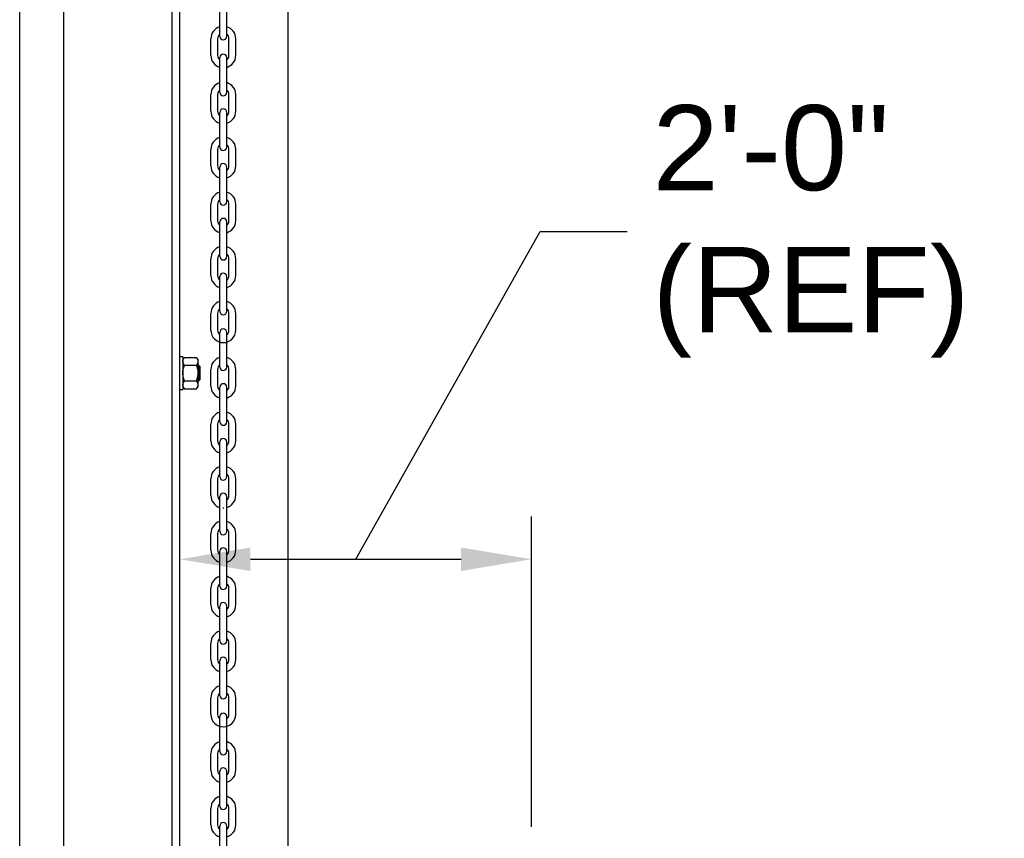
# Model space of a CAD drawing. Header units: inches. Extents: x 170 to 312, y 215 to 248.
# Tile 270 of 286: x 304.489 to 305.574, y 242.424 to 243.325. Entities that reach past the tile are written whole.
import ezdxf
from ezdxf import colors
from ezdxf.entities.mleader import LeaderData, LeaderLine
from ezdxf.math import Vec2, Vec3

# ---------------------------------------------------------------- set-up
doc = ezdxf.new("R2010")
doc.units = ezdxf.units.IN
doc.header["$LTSCALE"] = 0.25
doc.header["$MEASUREMENT"] = 0
doc.layers.add('ANNOTATIONS', color=1, linetype='Continuous')
doc.layers.add('MOTOR RH', color=7, linetype='Continuous')
doc.styles.add('ARIAL', font='arial.ttf', dxfattribs={"height": 0.09375})
doc.styles.add('ROMANS', font='Romans', dxfattribs={"height": 0.09375})
doc.styles.get("Standard").update_dxf_attribs({"font": 'romans.shx'})
doc.dimstyles.get("Standard").update_dxf_attribs({"dimscale": 60, "dimtxt": 0.0833, "dimasz": 0.0833, "dimexe": 0.0833, "dimexo": 0.04, "dimgap": 0.09, "dimtad": 0, "dimtih": 1, "dimtoh": 1, "dimdec": 4, "dimzin": 1, "dimdsep": 46, "dimlunit": 4, "dimtxsty": 'Standard', "dimcen": 0.09, "dimclrt": 150, "dimadec": 4, "dimazin": 2, "dimtfac": 1, "dimtdec": 0, "dimtofl": 0, "dimtmove": 0, "dimatfit": 3, "dimfxl": 1, "dimtolj": 1, "dimtzin": 0, "dimlwd": -1, "dimlwe": -1, "dimarcsym": 1})

msp = doc.modelspace()

# ---------------------------------------------------------------- linework, layer by layer
at = {"layer": 'ANNOTATIONS'}
for p, q in [((305.05288, 242.43625), (305.05288, 242.77806)), ((304.74317, 242.73092), (304.97522, 242.73092))]:
    msp.add_line(p, q, dxfattribs=at)
for points in [[(304.74317, 242.71798), (304.74317, 242.74387), (304.66551, 242.73092)], [(304.97522, 242.71798), (304.97522, 242.74387), (305.05288, 242.73092)]]:
    msp.add_solid(points, dxfattribs=at)
at = {"layer": 'MOTOR RH'}
for p, q in [((304.53762, 240.10529), (304.53762, 244.32505)), ((304.65698, 240.38253), (304.65698, 244.29919)), ((304.66551, 240.37188), (304.66551, 244.29919)), ((304.78487, 240.10529), (304.78487, 244.3)), ((304.48906, 240.10342), (304.48906, 244.12505)), ((304.70958, 243.30653), (304.70958, 243.34481)), ((304.71709, 243.30653), (304.71709, 243.34481)), ((304.6996, 243.28574), (304.6996, 243.30406)), ((304.70711, 243.28574), (304.70711, 243.30406)), ((304.71956, 243.28574), (304.71956, 243.30406)), ((304.72707, 243.28574), (304.72707, 243.30406)), ((304.70958, 243.24499), (304.70958, 243.28327)), ((304.71709, 243.24499), (304.71709, 243.28327)), ((304.6996, 243.2242), (304.6996, 243.24252)), ((304.70711, 243.2242), (304.70711, 243.24252)), ((304.71956, 243.2242), (304.71956, 243.24252)), ((304.72707, 243.2242), (304.72707, 243.24252)), ((304.70958, 243.18474), (304.70958, 243.22301)), ((304.71709, 243.18474), (304.71709, 243.22301)), ((304.6996, 243.16395), (304.6996, 243.18226)), ((304.70711, 243.16395), (304.70711, 243.18226)), ((304.71956, 243.16395), (304.71956, 243.18226)), ((304.72707, 243.16395), (304.72707, 243.18226)), ((304.70958, 243.12448), (304.70958, 243.16276)), ((304.71709, 243.12448), (304.71709, 243.16276)), ((304.6996, 243.1037), (304.6996, 243.12201)), ((304.70711, 243.1037), (304.70711, 243.12201)), ((304.71956, 243.1037), (304.71956, 243.12201)), ((304.72707, 243.1037), (304.72707, 243.12201)), ((304.70958, 243.06423), (304.70958, 243.10251)), ((304.71709, 243.06423), (304.71709, 243.10251)), ((304.6996, 243.04344), (304.6996, 243.06176)), ((304.70711, 243.04344), (304.70711, 243.06176)), ((304.71956, 243.04344), (304.71956, 243.06176)), ((304.72707, 243.04344), (304.72707, 243.06176)), ((304.70958, 243.00397), (304.70958, 243.04225)), ((304.71709, 243.00397), (304.71709, 243.04225)), ((304.6996, 242.98319), (304.6996, 243.0015)), ((304.70711, 242.98319), (304.70711, 243.0015)), ((304.71956, 242.98319), (304.71956, 243.0015)), ((304.72707, 242.98319), (304.72707, 243.0015)), ((304.70958, 242.94244), (304.70958, 242.98071)), ((304.71709, 242.94244), (304.71709, 242.98071)), ((304.66875, 242.95397), (304.66875, 242.91776)), ((304.67067, 242.95309), (304.68375, 242.95309)), ((304.68566, 242.92095), (304.68566, 242.95079)), ((304.67067, 242.94448), (304.68375, 242.94448)), ((304.68628, 242.92734), (304.68628, 242.94439)), ((304.68785, 242.9289), (304.68785, 242.94283)), ((304.6996, 242.92165), (304.6996, 242.93996)), ((304.70711, 242.92165), (304.70711, 242.93996)), ((304.71956, 242.92165), (304.71956, 242.93996)), ((304.72707, 242.92165), (304.72707, 242.93996)), ((304.67067, 242.92725), (304.68375, 242.92725)), ((304.67067, 242.91864), (304.68375, 242.91864)), ((304.70958, 242.88218), (304.70958, 242.92046)), ((304.71709, 242.88218), (304.71709, 242.92046)), ((304.6996, 242.8614), (304.6996, 242.87971)), ((304.70711, 242.8614), (304.70711, 242.87971)), ((304.71956, 242.8614), (304.71956, 242.87971)), ((304.72707, 242.8614), (304.72707, 242.87971)), ((304.70958, 242.82193), (304.70958, 242.86021)), ((304.71709, 242.82193), (304.71709, 242.86021)), ((304.6996, 242.80114), (304.6996, 242.81946)), ((304.70711, 242.80114), (304.70711, 242.81946)), ((304.71956, 242.80114), (304.71956, 242.81946)), ((304.72707, 242.80114), (304.72707, 242.81946)), ((304.70958, 242.76167), (304.70958, 242.79995)), ((304.71709, 242.76167), (304.71709, 242.79995)), ((304.6996, 242.74089), (304.6996, 242.7592)), ((304.70711, 242.74089), (304.70711, 242.7592)), ((304.71956, 242.74089), (304.71956, 242.7592)), ((304.72707, 242.74089), (304.72707, 242.7592)), ((304.70958, 242.70142), (304.70958, 242.7397)), ((304.71709, 242.70142), (304.71709, 242.7397)), ((304.6996, 242.68063), (304.6996, 242.69895)), ((304.70711, 242.68063), (304.70711, 242.69895)), ((304.71956, 242.68063), (304.71956, 242.69895)), ((304.72707, 242.68063), (304.72707, 242.69895)), ((304.70958, 242.64116), (304.70958, 242.67944)), ((304.71709, 242.64116), (304.71709, 242.67944)), ((304.6996, 242.62038), (304.6996, 242.63869)), ((304.70711, 242.62038), (304.70711, 242.63869)), ((304.71956, 242.62038), (304.71956, 242.63869)), ((304.72707, 242.62038), (304.72707, 242.63869)), ((304.70958, 242.58091), (304.70958, 242.61919)), ((304.71709, 242.58091), (304.71709, 242.61919)), ((304.6996, 242.56012), (304.6996, 242.57844)), ((304.70711, 242.56012), (304.70711, 242.57844)), ((304.71956, 242.56012), (304.71956, 242.57844)), ((304.72707, 242.56012), (304.72707, 242.57844)), ((304.70958, 242.51937), (304.70958, 242.55765)), ((304.71709, 242.51937), (304.71709, 242.55765)), ((304.6996, 242.49859), (304.6996, 242.5169)), ((304.70711, 242.49859), (304.70711, 242.5169)), ((304.71956, 242.49859), (304.71956, 242.5169)), ((304.72707, 242.49859), (304.72707, 242.5169)), ((304.70958, 242.45912), (304.70958, 242.4974)), ((304.71709, 242.45912), (304.71709, 242.4974)), ((304.6996, 242.43833), (304.6996, 242.45665)), ((304.70711, 242.43833), (304.70711, 242.45665)), ((304.71956, 242.43833), (304.71956, 242.45665)), ((304.72707, 242.43833), (304.72707, 242.45665)), ((304.70958, 242.39886), (304.70958, 242.43714)), ((304.71709, 242.39886), (304.71709, 242.43714))]:
    msp.add_line(p, q, dxfattribs=at)
for centre, radius, start, end in [((304.71333, 243.30406), 0.01374, 105.86272, 180), ((304.71333, 243.30406), 0.01374, 0, 74.13728), ((304.71333, 243.30406), 0.00623, 127.08084, 180), ((304.71333, 243.30653), 0.00375, 180, 0), ((304.71333, 243.30406), 0.00623, 0, 52.91916), ((304.71333, 243.28574), 0.01374, 180, 254.13728), ((304.71333, 243.28574), 0.00623, 180, 232.91916), ((304.71333, 243.28327), 0.00375, 0, 180), ((304.71333, 243.28574), 0.01374, 285.86272, 0), ((304.71333, 243.28574), 0.00623, 307.08084, 0), ((304.71333, 243.24252), 0.01374, 105.86272, 180), ((304.71333, 243.24252), 0.01374, 0, 74.13728), ((304.71333, 243.24252), 0.00623, 127.08084, 180), ((304.71333, 243.24499), 0.00375, 180, 0), ((304.71333, 243.24252), 0.00623, 0, 52.91916), ((304.71333, 243.2242), 0.01374, 180, 254.13728), ((304.71333, 243.2242), 0.00623, 180, 232.91916), ((304.71333, 243.22301), 0.00375, 0, 180), ((304.71333, 243.2242), 0.01374, 285.86272, 0), ((304.71333, 243.2242), 0.00623, 307.08084, 0), ((304.71333, 243.18226), 0.01374, 105.86272, 180), ((304.71333, 243.18226), 0.00623, 127.08084, 180), ((304.71333, 243.18226), 0.01374, 0, 74.13728), ((304.71333, 243.18226), 0.00623, 0, 52.91916), ((304.71333, 243.18474), 0.00375, 180, 0), ((304.71333, 243.16276), 0.00375, 0, 180), ((304.71333, 243.16395), 0.01374, 180, 254.13728), ((304.71333, 243.16395), 0.00623, 180, 232.91916), ((304.71333, 243.16395), 0.01374, 285.86272, 0), ((304.71333, 243.16395), 0.00623, 307.08084, 0), ((304.71333, 243.12201), 0.01374, 105.86272, 180), ((304.71333, 243.12201), 0.01374, 0, 74.13728), ((304.71333, 243.12201), 0.00623, 127.08084, 180), ((304.71333, 243.12448), 0.00375, 180, 0), ((304.71333, 243.12201), 0.00623, 0, 52.91916), ((304.71333, 243.1037), 0.01374, 180, 254.13728), ((304.71333, 243.1037), 0.00623, 180, 232.91916), ((304.71333, 243.10251), 0.00375, 0, 180), ((304.71333, 243.1037), 0.01374, 285.86272, 0), ((304.71333, 243.1037), 0.00623, 307.08084, 0), ((304.71333, 243.06176), 0.01374, 105.86272, 180), ((304.71333, 243.06176), 0.01374, 0, 74.13728), ((304.71333, 243.06176), 0.00623, 127.08084, 180), ((304.71333, 243.06423), 0.00375, 180, 0), ((304.71333, 243.06176), 0.00623, 0, 52.91916), ((304.71333, 243.04225), 0.00375, 0, 180), ((304.71333, 243.04344), 0.01374, 180, 254.13728), ((304.71333, 243.04344), 0.00623, 180, 232.91916), ((304.71333, 243.04344), 0.01374, 285.86272, 0), ((304.71333, 243.04344), 0.00623, 307.08084, 0), ((304.71333, 243.0015), 0.01374, 105.86272, 180), ((304.71333, 243.0015), 0.01374, 0, 74.13728), ((304.71333, 243.0015), 0.00623, 127.08084, 180), ((304.71333, 243.00397), 0.00375, 180, 0), ((304.71333, 243.0015), 0.00623, 0, 52.91916), ((304.71333, 242.98319), 0.01374, 180, 0), ((304.71333, 242.98319), 0.00623, 180, 232.91916), ((304.71333, 242.98071), 0.00375, 0, 180), ((304.71333, 242.98319), 0.00623, 307.08084, 0), ((304.71333, 242.93996), 0.01374, 105.86272, 180), ((304.71333, 242.93996), 0.01374, 0, 74.13728), ((304.71333, 242.93996), 0.00623, 127.08084, 180), ((304.71333, 242.94244), 0.00375, 180, 0), ((304.71333, 242.93996), 0.00623, 0, 52.91916), ((304.71333, 242.92165), 0.01374, 180, 254.13728), ((304.71333, 242.92165), 0.00623, 180, 232.91916), ((304.71333, 242.92046), 0.00375, 0, 180), ((304.71333, 242.92165), 0.01374, 285.86272, 0), ((304.71333, 242.92165), 0.00623, 307.08084, 0), ((304.71333, 242.87971), 0.01374, 105.86272, 180), ((304.71333, 242.87971), 0.00623, 127.08084, 180), ((304.71333, 242.87971), 0.01374, 0, 74.13728), ((304.71333, 242.87971), 0.00623, 0, 52.91916), ((304.71333, 242.88218), 0.00375, 180, 0), ((304.71333, 242.86021), 0.00375, 0, 180), ((304.71333, 242.8614), 0.01374, 180, 254.13728), ((304.71333, 242.8614), 0.00623, 180, 232.91916), ((304.71333, 242.8614), 0.01374, 285.86272, 0), ((304.71333, 242.8614), 0.00623, 307.08084, 0), ((304.71333, 242.81946), 0.01374, 105.86272, 180), ((304.71333, 242.81946), 0.01374, 0, 74.13728), ((304.71333, 242.81946), 0.00623, 127.08084, 180), ((304.71333, 242.82193), 0.00375, 180, 0), ((304.71333, 242.81946), 0.00623, 0, 52.91916), ((304.71333, 242.80114), 0.01374, 180, 254.13728), ((304.71333, 242.80114), 0.00623, 180, 232.91916), ((304.71333, 242.79995), 0.00375, 0, 180), ((304.71333, 242.80114), 0.01374, 285.86272, 0), ((304.71333, 242.80114), 0.00623, 307.08084, 0), ((304.71333, 242.80114), 0.01374, 268.08585, 271.91415), ((304.71333, 242.7592), 0.01374, 105.86272, 180), ((304.71333, 242.7592), 0.00623, 127.08084, 180), ((304.71333, 242.7592), 0.01374, 0, 74.13728), ((304.71333, 242.7592), 0.00623, 0, 52.91916), ((304.71333, 242.76167), 0.00375, 180, 0), ((304.71333, 242.7397), 0.00375, 0, 180), ((304.71333, 242.74089), 0.01374, 180, 254.13728), ((304.71333, 242.74089), 0.00623, 180, 232.91916), ((304.71333, 242.74089), 0.01374, 285.86272, 0), ((304.71333, 242.74089), 0.00623, 307.08084, 0), ((304.71333, 242.69895), 0.01374, 105.86272, 180), ((304.71333, 242.69895), 0.01374, 0, 74.13728), ((304.71333, 242.69895), 0.00623, 127.08084, 180), ((304.71333, 242.70142), 0.00375, 180, 0), ((304.71333, 242.69895), 0.00623, 0, 52.91916), ((304.71333, 242.68063), 0.01374, 180, 254.13728), ((304.71333, 242.68063), 0.00623, 180, 232.91916), ((304.71333, 242.67944), 0.00375, 0, 180), ((304.71333, 242.68063), 0.01374, 285.86272, 0), ((304.71333, 242.68063), 0.00623, 307.08084, 0), ((304.71333, 242.63869), 0.01374, 105.86272, 180), ((304.71333, 242.63869), 0.01374, 0, 74.13728), ((304.71333, 242.63869), 0.00623, 127.08084, 180), ((304.71333, 242.64116), 0.00375, 180, 0), ((304.71333, 242.63869), 0.00623, 0, 52.91916), ((304.71333, 242.61919), 0.00375, 0, 180), ((304.71333, 242.62038), 0.01374, 180, 254.13728), ((304.71333, 242.62038), 0.00623, 180, 232.91916), ((304.71333, 242.62038), 0.01374, 285.86272, 0), ((304.71333, 242.62038), 0.00623, 307.08084, 0), ((304.71333, 242.57844), 0.01374, 105.86272, 180), ((304.71333, 242.57844), 0.01374, 0, 74.13728), ((304.71333, 242.57844), 0.00623, 127.08084, 180), ((304.71333, 242.58091), 0.00375, 180, 0), ((304.71333, 242.57844), 0.00623, 0, 52.91916), ((304.71333, 242.56012), 0.01374, 180, 0), ((304.71333, 242.56012), 0.00623, 180, 232.91916), ((304.71333, 242.55765), 0.00375, 0, 180), ((304.71333, 242.56012), 0.00623, 307.08084, 0), ((304.71333, 242.5169), 0.01374, 105.86272, 180), ((304.71333, 242.5169), 0.01374, 0, 74.13728), ((304.71333, 242.5169), 0.00623, 127.08084, 180), ((304.71333, 242.51937), 0.00375, 180, 0), ((304.71333, 242.5169), 0.00623, 0, 52.91916), ((304.71333, 242.49859), 0.01374, 180, 254.13728), ((304.71333, 242.49859), 0.00623, 180, 232.91916), ((304.71333, 242.4974), 0.00375, 0, 180), ((304.71333, 242.49859), 0.01374, 285.86272, 0), ((304.71333, 242.49859), 0.00623, 307.08084, 0), ((304.71333, 242.45665), 0.01374, 105.86272, 180), ((304.71333, 242.45665), 0.00623, 127.08084, 180), ((304.71333, 242.45665), 0.01374, 0, 74.13728), ((304.71333, 242.45665), 0.00623, 0, 52.91916), ((304.71333, 242.45912), 0.00375, 180, 0), ((304.71333, 242.43714), 0.00375, 0, 180), ((304.71333, 242.43833), 0.01374, 180, 254.13728), ((304.71333, 242.43833), 0.00623, 180, 232.91916), ((304.71333, 242.43833), 0.01374, 285.86272, 0), ((304.71333, 242.43833), 0.00623, 307.08084, 0)]:
    msp.add_arc(centre, radius, start, end, dxfattribs=at)
for points in [[(304.66875, 242.95397), (304.66551, 242.95397)], [(304.67067, 242.95309), (304.66875, 242.95079)], [(304.68566, 242.95079), (304.68375, 242.95309)], [(304.68628, 242.94439), (304.68566, 242.94439)], [(304.68785, 242.94283), (304.68628, 242.94439)], [(304.68566, 242.92734), (304.68628, 242.92734)], [(304.68628, 242.92734), (304.68785, 242.9289)], [(304.66551, 242.91776), (304.66875, 242.91776)], [(304.66875, 242.92095), (304.67067, 242.91864)], [(304.68375, 242.91864), (304.68566, 242.92095)]]:
    msp.add_open_spline(points, degree=1, dxfattribs=at)
for points, knots in [([(304.66875, 242.94879), (304.6688, 242.94931), (304.66892, 242.95037), (304.66967, 242.95181), (304.67036, 242.9527), (304.67067, 242.95309)], [0, 0, 0, 0, 0.35365181, 0.71668611, 1, 1, 1, 1]), ([(304.67067, 242.94448), (304.67022, 242.94506), (304.66933, 242.94624), (304.6688, 242.94771), (304.66876, 242.94857), (304.66875, 242.94879)], [0, 0, 0, 0, 0.4215153, 0.8529121, 1, 1, 1, 1]), ([(304.68566, 242.94879), (304.68561, 242.94931), (304.6855, 242.95037), (304.68474, 242.95181), (304.68405, 242.9527), (304.68375, 242.95309)], [0, 0, 0, 0, 0.35365181, 0.71668611, 1, 1, 1, 1]), ([(304.68375, 242.94448), (304.68419, 242.94506), (304.68508, 242.94624), (304.68561, 242.94771), (304.68565, 242.94857), (304.68566, 242.94879)], [0, 0, 0, 0, 0.421515, 0.8529121, 1, 1, 1, 1]), ([(304.66875, 242.93587), (304.66875, 242.93614), (304.66877, 242.93755), (304.66915, 242.94009), (304.66993, 242.94266), (304.67052, 242.94411), (304.67067, 242.94448)], [0, 0, 0, 0, 0.093623, 0.4739174, 0.8645025, 1, 1, 1, 1]), ([(304.68566, 242.93587), (304.68566, 242.93614), (304.68564, 242.93755), (304.68526, 242.94009), (304.68448, 242.94266), (304.6839, 242.94411), (304.68375, 242.94448)], [0, 0, 0, 0, 0.093623, 0.4739176, 0.8645025, 1, 1, 1, 1]), ([(304.67067, 242.92725), (304.67038, 242.92798), (304.66971, 242.92971), (304.66893, 242.93259), (304.66881, 242.93476), (304.66875, 242.93587)], [0, 0, 0, 0, 0.26446012, 0.6278669, 1, 1, 1, 1]), ([(304.66875, 242.92294), (304.6688, 242.92347), (304.66892, 242.92453), (304.66967, 242.92597), (304.67036, 242.92686), (304.67067, 242.92725)], [0, 0, 0, 0, 0.353652, 0.716686, 1, 1, 1, 1]), ([(304.68375, 242.92725), (304.68403, 242.92798), (304.68471, 242.92971), (304.68548, 242.93259), (304.6856, 242.93476), (304.68566, 242.93587)], [0, 0, 0, 0, 0.26446012, 0.6278669, 1, 1, 1, 1]), ([(304.68566, 242.92294), (304.68561, 242.92347), (304.6855, 242.92453), (304.68474, 242.92597), (304.68405, 242.92686), (304.68375, 242.92725)], [0, 0, 0, 0, 0.353652, 0.716686, 1, 1, 1, 1]), ([(304.67067, 242.91864), (304.67022, 242.91922), (304.66933, 242.9204), (304.6688, 242.92187), (304.66876, 242.92273), (304.66875, 242.92294)], [0, 0, 0, 0, 0.4215146, 0.8529112, 1, 1, 1, 1]), ([(304.68375, 242.91864), (304.68419, 242.91922), (304.68508, 242.9204), (304.68561, 242.92187), (304.68565, 242.92273), (304.68566, 242.92294)], [0, 0, 0, 0, 0.42151434, 0.85291118, 1, 1, 1, 1])]:
    msp.add_open_spline(points, degree=3, knots=knots, dxfattribs=at)

# ---------------------------------------------------------------- texts
at = {"layer": 'ANNOTATIONS', "insert": (305.18605, 243.09185), "char_height": 0.09375, "attachment_point": 4, "style": 'ARIAL'}
msp.add_mtext('2\'-0"\\P(REF)', dxfattribs=at)

# ---------------------------------------------------------------- leaders
at = {"layer": 'ANNOTATIONS', "has_arrowhead": 0}
msp.add_leader([(304.8592, 242.73092), (305.06214, 243.09185), (305.15795, 243.09185)], dimstyle='Standard', override={"dimtxt": 0.09375, "dimasz": 0.09375, "dimexe": 0.046875, "dimgap": 0.09, "dimtad": 0, "dimtih": 0, "dimtoh": 0, "dimtxsty": 'ROMANS'}, dxfattribs=at)
at = {"layer": 'ANNOTATIONS'}
ml = msp.add_multileader_mtext('Standard', dxfattribs=at)
ml.set_content('CONTROL PANEL WITH INTEGRATED PUSH BUTTONS (14" X 16")\\P ', color=256, style='ARIAL')
ml.set_leader_properties()
ml.build(insert=Vec2(0, 0))
ml.multileader.update_dxf_attribs({"dogleg_length": 0.36, "arrow_head_size": 0.09375})
ctx = ml.context
ctx.base_point, ctx.char_height, ctx.arrow_head_size, ctx.landing_gap_size, ctx.plane_origin = Vec3(305.82367, 242.5768), 0.09375, 0.09375, 0.09, Vec3(305.03863, 242.14357)
notes = []
notes.append((ctx, [(0, (1, 1, 0), (305.72571, 242.5768), (1, 0), 0.09796, [(0, [(305.51321, 242.18229)], 0, [])])]))
ctx.mtext.insert, ctx.mtext.width, ctx.mtext.flow_direction = Vec3(305.91367, 242.62368), 1.6815781, 5
for ctx, leaders in notes:
    for number, flags, end, landing, length, lines in leaders:
        leader = LeaderData()
        leader.index, (leader.has_last_leader_line, leader.has_dogleg_vector, leader.attachment_direction) = number, flags
        leader.last_leader_point, leader.dogleg_vector, leader.dogleg_length = Vec3(end), Vec3(landing), length
        for number, points, colour, breaks in lines:
            line = LeaderLine()
            line.index, line.vertices, line.color, line.breaks = number, Vec3.list(points), colors.encode_raw_color(colour), breaks
            leader.lines.append(line)
        ctx.leaders.append(leader)

doc.saveas('drawing.dxf')
